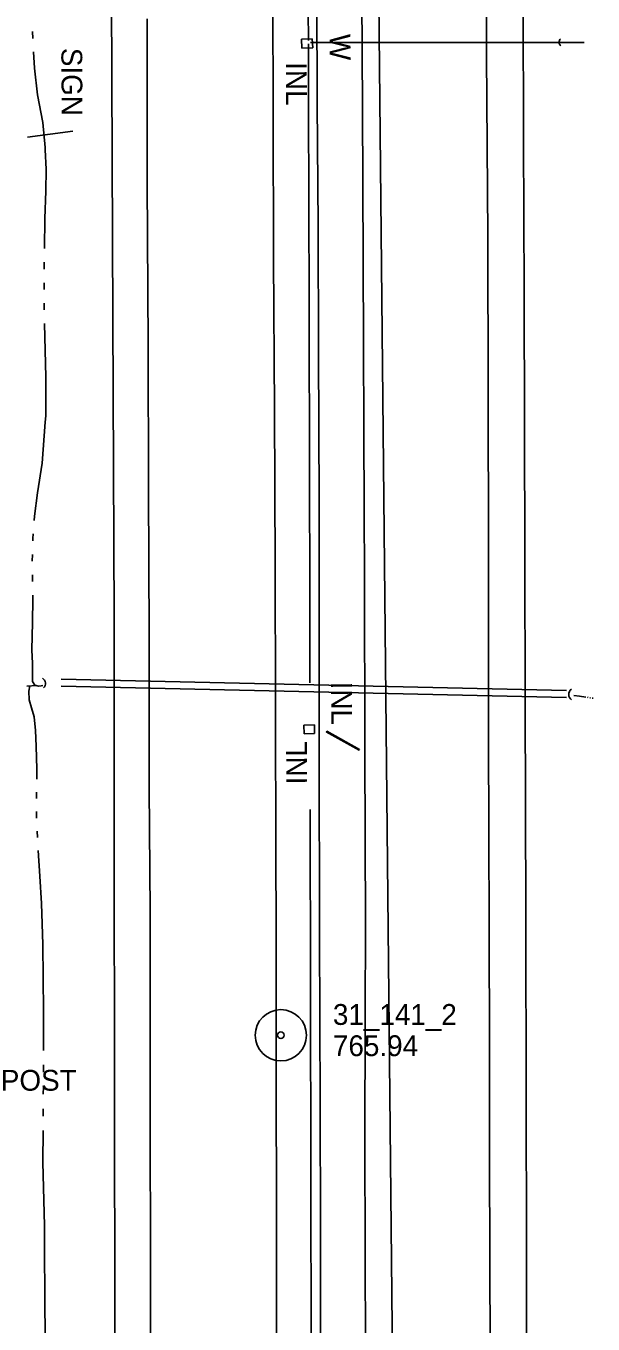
# Model space of a CAD drawing. Extents: x 589250 to 1188077, y 162953 to 363065.
# Drawn here: x 593956.9 to 594120.3, y 179194.4 to 179568.5 of the extents above; entities that cross this region are included whole.
import ezdxf

# ---------------------------------------------------------------- set-up
doc = ezdxf.new("R2010")
doc.units = 0
for name, color, linetype in [('E_DRN', 7, 'Continuous'), ('E_DRN_Pipe', 7, 'Continuous'), ('E_DRN_SS_UG', 7, 'Continuous'), ('E_DRN_Text', 7, 'Continuous'), ('E_MAP_PassPoints', 7, 'Continuous'), ('E_MISCPROP', 7, 'Continuous'), ('E_RDWY', 7, 'Continuous'), ('E_RDWY_Gravel', 7, 'Continuous'), ('E_SGN', 7, 'Continuous'), ('E_SGN_Text', 7, 'Continuous'), ('E_WAL', 7, 'Continuous'), ('E_WAL_Text', 7, 'Continuous'), ('E_WTR_FlowLine', 7, 'Continuous')]:
    doc.layers.add(name, color=color, linetype=linetype)

msp = doc.modelspace()

# ---------------------------------------------------------------- linework, layer by layer
at = {"layer": 'E_DRN'}
for p, q in [((594036.22, 179564.65), (594039.37, 179564.78)), ((594036.32, 179562.03), (594036.22, 179564.65)), ((594039.37, 179564.78), (594039.48, 179562.16)), ((594039.48, 179562.16), (594036.32, 179562.03)), ((594036.96, 179367.01), (594039.99, 179367.05)), ((594036.99, 179364.51), (594036.96, 179367.01)), ((594040.02, 179364.55), (594036.99, 179364.51)), ((594039.99, 179367.05), (594040.02, 179364.55)), ((594043.39, 179365.01), (594043.52, 179365.24)), ((594052.85, 179359.76), (594043.39, 179365.01)), ((594043.52, 179365.24), (594052.98, 179359.99)), ((594052.98, 179359.99), (594052.85, 179359.76))]:
    msp.add_line(p, q, dxfattribs=at)
for centre, radius, start, end in [((594111.68, 179563.76), 1.23, 128.9431, 235.2033), ((593960.72, 179378.98), 1.78, 313.6822, 59.9424), ((594115.19, 179375.81), 1.92, 127.618, 233.8783)]:
    msp.add_arc(centre, radius, start, end, dxfattribs=at)
at = {"layer": 'E_DRN_Pipe'}
for p, q in [((593967, 179380.19), (594112.65, 179376.92)), ((593966.96, 179378.19), (594112.6, 179374.92)), ((594039.03, 179166.77), (594038.75, 179342.7))]:
    msp.add_line(p, q, dxfattribs=at)
for start, end in [(0.1832576, 0.2962611), (0.1832576, 0.2962611), (0.1061301, 0.182865), (0.1061301, 0.182865)]:
    msp.add_arc((456524.52, 179124.44), 137514.41, start, end, dxfattribs=at)
at = {"layer": 'E_DRN_SS_UG'}
msp.add_line((594038.82, 179563.72), (594117.71, 179563.72), dxfattribs=at)
at = {"layer": 'E_MAP_PassPoints'}
for radius in [7.38, 7.38, 0.945, 0.945]:
    msp.add_circle((594030.31, 179277.62), radius, dxfattribs=at)
at = {"layer": 'E_RDWY'}
for p, q in [((594089.38, 179604.33), (594089.6, 179559.97)), ((594053.84, 179544.86), (594053.55, 179588.75)), ((594027.94, 179587.7), (594028.13, 179543.25)), ((593991.81, 179523.31), (593991.74, 179570.47)), ((594089.6, 179559.97), (594089.98, 179507.99)), ((594054.03, 179500.9), (594053.84, 179544.86)), ((594028.13, 179543.25), (594028.23, 179501.37)), ((593992.09, 179476.62), (593991.81, 179523.31)), ((594089.98, 179507.99), (594090.11, 179417.44)), ((594028.23, 179501.37), (594028.52, 179457.97)), ((594054.3, 179428.42), (594054.03, 179500.9)), ((593992.16, 179434.84), (593992.09, 179476.62)), ((594028.52, 179457.97), (594028.67, 179412.69)), ((593992.32, 179392.92), (593992.16, 179434.84)), ((594054.39, 179410.21), (594054.3, 179428.42)), ((594090.11, 179417.44), (594090.12, 179364.57)), ((594028.67, 179412.69), (594028.78, 179373.48)), ((594054.48, 179359.65), (594054.39, 179410.21)), ((593992.38, 179348.8), (593992.32, 179392.92)), ((594028.78, 179373.48), (594028.83, 179328.4)), ((594090.12, 179364.57), (594090.19, 179334.9)), ((594054.66, 179309.58), (594054.48, 179359.65)), ((593992.67, 179313.37), (593992.38, 179348.8)), ((594090.19, 179334.9), (594090.31, 179309.75)), ((594028.83, 179328.4), (594028.98, 179310.22)), ((593992.69, 179289.1), (593992.67, 179313.37)), ((594028.98, 179310.22), (594028.97, 179266.74)), ((594054.62, 179283.43), (594054.66, 179309.58)), ((594090.31, 179309.75), (594090.41, 179272.54)), ((593992.66, 179253.26), (593992.69, 179289.1)), ((594054.52, 179246.25), (594054.62, 179283.43)), ((594090.41, 179272.54), (594090.47, 179242.14)), ((594028.97, 179266.74), (594029.04, 179224.35)), ((593992.7, 179211.92), (593992.66, 179253.26)), ((594054.77, 179170.95), (594054.52, 179246.25)), ((594090.47, 179242.14), (594090.62, 179167.72)), ((594029.04, 179224.35), (594029.08, 179179.02)), ((593992.79, 179174.31), (593992.7, 179211.92))]:
    msp.add_line(p, q, dxfattribs=at)
at = {"layer": 'E_RDWY_Gravel'}
for p, q in [((593981.75, 179530.52), (593981.52, 179582.07)), ((594100.09, 179575.3), (594100.21, 179535.56)), ((594100.21, 179535.56), (594100.43, 179492.14)), ((593981.93, 179484.34), (593981.75, 179530.52)), ((594100.43, 179492.14), (594100.5, 179452.46)), ((593982.09, 179441.18), (593981.93, 179484.34)), ((594100.5, 179452.46), (594100.62, 179416.64)), ((593982.25, 179397.88), (593982.09, 179441.18)), ((594100.62, 179416.64), (594100.72, 179372.48)), ((593982.29, 179358.11), (593982.25, 179397.88)), ((594100.72, 179372.48), (594100.79, 179345.03)), ((593982.31, 179312.46), (593982.29, 179358.11)), ((594100.79, 179345.03), (594100.88, 179311.34)), ((593982.33, 179282.83), (593982.31, 179312.46)), ((594100.88, 179311.34), (594100.99, 179259.28)), ((593982.37, 179249.21), (593982.33, 179282.83)), ((594100.99, 179259.28), (594101.05, 179217.6)), ((593982.49, 179206.51), (593982.37, 179249.21)), ((594101.05, 179217.6), (594101.08, 179180.48)), ((593982.53, 179166.59), (593982.49, 179206.51))]:
    msp.add_line(p, q, dxfattribs=at)
at = {"layer": 'E_SGN'}
msp.add_line((593970.35, 179538.18), (593957.26, 179536.37), dxfattribs=at)
at = {"layer": 'E_WAL'}
for p, q in [((594040.81, 179546.04), (594040.57, 179595.94)), ((594041.02, 179510.93), (594040.81, 179546.04)), ((594041.13, 179474.46), (594041.02, 179510.93)), ((594041.38, 179431.3), (594041.13, 179474.46)), ((594041.36, 179360.32), (594041.38, 179431.3)), ((594041.49, 179306.57), (594041.36, 179360.32)), ((594041.59, 179257.83), (594041.49, 179306.63)), ((594041.72, 179221.76), (594041.59, 179257.83)), ((594041.82, 179157.71), (594041.72, 179221.76))]:
    msp.add_line(p, q, dxfattribs=at)
at = {"layer": 'E_WTR_FlowLine'}
for p, q in [((593958.74, 179566.85), (593958.86, 179564.89)), ((593959.07, 179560.97), (593959.3, 179556.33)), ((593959.3, 179556.33), (593960.16, 179548.58)), ((593960.16, 179548.58), (593961.69, 179540.64)), ((593961.69, 179540.64), (593962.39, 179533.44)), ((593962.39, 179533.44), (593962.42, 179532.74)), ((593962.42, 179532.74), (593962.72, 179527.23)), ((593962.72, 179527.23), (593962.6, 179520.86)), ((593962.6, 179520.86), (593962.27, 179513.01)), ((593962.27, 179513.01), (593962.16, 179504.3)), ((593962.1, 179500.37), (593962.08, 179498.76)), ((593962.08, 179498.76), (593962.08, 179498.41)), ((593962.11, 179494.48), (593962.12, 179492.52)), ((593962.14, 179488.59), (593962.15, 179486.63)), ((593962.17, 179482.7), (593962.59, 179467.26)), ((593962.59, 179467.26), (593962.56, 179456.11)), ((593962.42, 179454.25), (593961.55, 179442.43)), ((593962.56, 179456.11), (593962.42, 179454.25)), ((593961.55, 179442.43), (593960.22, 179433.93)), ((593960.22, 179433.93), (593959.3, 179427.19)), ((593959.3, 179427.19), (593959.22, 179425.99)), ((593958.84, 179420.74), (593958.82, 179420.11)), ((593958.94, 179422.07), (593958.84, 179420.74)), ((593958.72, 179416.19), (593958.67, 179414.23)), ((593958.72, 179410.3), (593958.75, 179408.34)), ((593958.83, 179403.41), (593958.71, 179396.56)), ((593958.81, 179404.42), (593958.83, 179403.41)), ((593958.71, 179396.56), (593958.58, 179388.65)), ((593958.58, 179388.65), (593958.73, 179384.72)), ((593958.73, 179384.72), (593958.71, 179381.14)), ((593958.71, 179381.14), (593958.7, 179379.55)), ((593958.7, 179379.55), (593959.44, 179378.55)), ((593959.89, 179378.42), (593957.1, 179378.22)), ((593958.02, 179378.29), (593957.69, 179376.73)), ((593957.69, 179376.73), (593957.82, 179374.26)), ((593959.44, 179378.55), (593960.46, 179378.26)), ((593960.46, 179378.26), (593961.25, 179378.34)), ((593961.25, 179378.34), (593961.71, 179378.39)), ((594116.34, 179375.33), (594114.72, 179375.51)), ((593957.82, 179374.26), (593958.43, 179371.95)), ((593958.43, 179371.95), (593959.27, 179369.36)), ((594118.14, 179375.08), (594116.34, 179375.33)), ((594118.7, 179375), (594118.62, 179375.01)), ((594118.85, 179374.98), (594118.7, 179375)), ((594119.55, 179374.86), (594119.32, 179374.9)), ((594120.26, 179374.74), (594120.02, 179374.78)), ((593959.27, 179369.36), (593959.59, 179365.46)), ((593959.59, 179365.46), (593959.79, 179360.96)), ((593959.79, 179360.96), (593959.99, 179354.3)), ((593959.99, 179354.3), (593959.96, 179351.45)), ((593959.92, 179347.71), (593959.9, 179345.83)), ((593959.87, 179342.09), (593959.86, 179341.33)), ((593959.86, 179341.33), (593959.91, 179340.22)), ((593960.07, 179336.48), (593960.15, 179334.61)), ((593960.35, 179330.87), (593960.87, 179323.49)), ((593960.87, 179323.49), (593961.31, 179315.61)), ((593961.31, 179315.61), (593961.53, 179309.74)), ((593961.53, 179309.74), (593961.75, 179303.76)), ((593961.75, 179303.76), (593961.88, 179284.56)), ((593961.88, 179284.56), (593961.9, 179273.27)), ((593961.91, 179268.01), (593961.9, 179266.96)), ((593961.91, 179269.06), (593961.91, 179268.01)), ((593961.88, 179262.75), (593961.86, 179260.65)), ((593961.83, 179256.45), (593961.82, 179254.34)), ((593961.79, 179250.14), (593961.73, 179241.09)), ((593961.73, 179241.09), (593962.18, 179222.73)), ((593962.18, 179222.73), (593962.2, 179219.65)), ((593962.2, 179219.65), (593962.34, 179198.28)), ((593962.34, 179198.28), (593962.48, 179189.15))]:
    msp.add_line(p, q, dxfattribs=at)
msp.add_lwpolyline([(594073.21, 178114.16), (594031.68, 182250.5)], dxfattribs=at)

# ---------------------------------------------------------------- texts
at = {"layer": 'E_DRN_Text'}
for rotation, p in [(270.2229, (594031.77, 179558.01)), (270.2229, (594044.79, 179379.51)), (90.2229, (594037.87, 179349.91))]:
    msp.add_text('INL', height=6, rotation=rotation, dxfattribs=at).set_placement(p)
at = {"layer": 'E_MAP_PassPoints'}
for s, p in [('31_141_2', (594045.31, 179280.61)), ('31_141_2', (594045.31, 179280.61)), ('765.94', (594045.31, 179271.61)), ('765.94', (594045.31, 179271.61))]:
    msp.add_text(s, height=6, dxfattribs=at).set_placement(p)
at = {"layer": 'E_MISCPROP'}
msp.add_text('POST', height=6, dxfattribs=at).set_placement((593949.62, 179261.64))
at = {"layer": 'E_SGN_Text'}
msp.add_text('SIGN', height=6, rotation=270.2229, dxfattribs=at).set_placement((593967.06, 179562.14))
at = {"layer": 'E_WAL_Text'}
msp.add_text('W', height=6, rotation=270.2229, dxfattribs=at).set_placement((594044.36, 179566.15))

doc.saveas('drawing.dxf')
